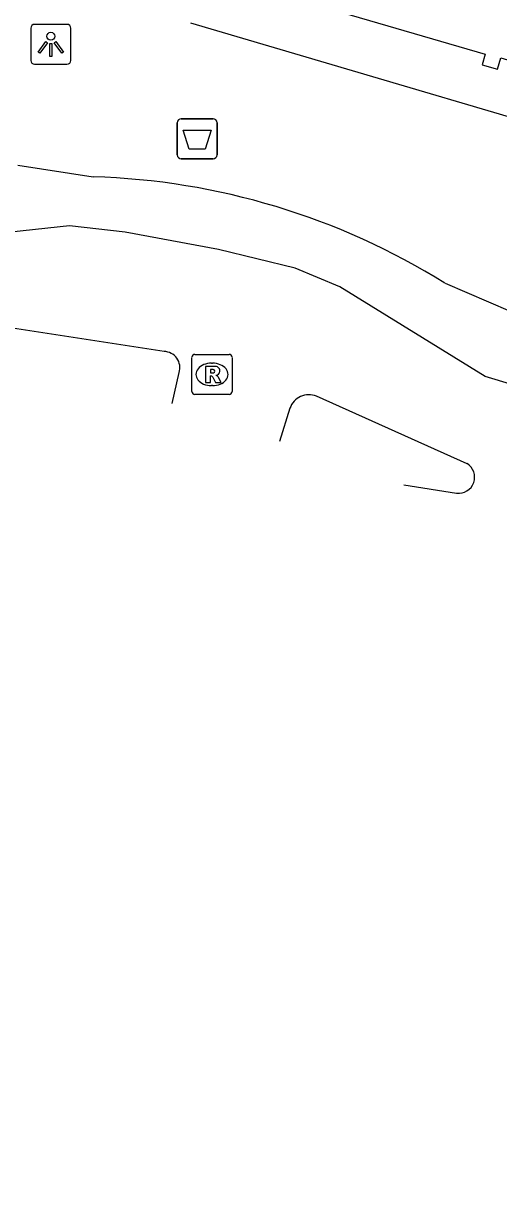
# Model space of a CAD drawing. Extents: x 161772 to 163123, y 383092 to 383917.
# Drawn here: x 162983.5 to 162995.34, y 383648.71 to 383678.23 of the extents above; entities that cross this region are included whole.
import ezdxf

# ---------------------------------------------------------------- set-up
doc = ezdxf.new("R2010")
doc.units = 0
for name, color, linetype in [('IMGEO_Afvalbak', 7, 'Continuous'), ('IMGEO_Lichtpunt', 7, 'Continuous'), ('IMGEO_Pand', 7, 'Continuous'), ('IMGEO_Rijbaan_lokaal_gesloten', 7, 'Continuous'), ('IMGEO_Rioolput', 7, 'Continuous'), ('IMGEO_Voetpad_open', 7, 'Continuous')]:
    doc.layers.add(name, color=color, linetype=linetype)

msp = doc.modelspace()

# ---------------------------------------------------------------- linework, layer by layer
at = {"layer": 'IMGEO_Afvalbak'}
for p, q in [((162987.335, 383674.964), (162987.335, 383675.764)), ((162987.335, 383675.764), (162987.335, 383674.964)), ((162987.435, 383675.864), (162988.225, 383675.864)), ((162988.225, 383675.864), (162987.435, 383675.864)), ((162988.325, 383675.764), (162988.325, 383674.964)), ((162988.325, 383674.964), (162988.325, 383675.764)), ((162988.225, 383674.864), (162987.435, 383674.864)), ((162987.435, 383674.864), (162988.225, 383674.864))]:
    msp.add_line(p, q, dxfattribs=at)
msp.add_lwpolyline([(162987.478, 383675.578), (162988.182, 383675.578), (162988.033, 383675.108), (162987.627, 383675.108), (162987.478, 383675.578)], dxfattribs=at)
for centre, start, end in [((162987.435, 383675.764), 90, 180), ((162987.435, 383675.764), 90, 180), ((162988.225, 383675.764), 0, 90), ((162988.225, 383675.764), 360, 90), ((162987.435, 383674.964), 180, 270), ((162987.435, 383674.964), 180, 270), ((162988.225, 383674.964), 270, 0), ((162988.225, 383674.964), 270, 0)]:
    msp.add_arc(centre, 0.1, start, end, dxfattribs=at)
at = {"layer": 'IMGEO_Lichtpunt'}
for p, q in [((162983.682, 383678.123), (162983.682, 383677.316)), ((162983.682, 383678.123), (162983.682, 383677.316)), ((162984.584, 383678.218), (162983.776, 383678.218)), ((162984.584, 383678.218), (162983.776, 383678.218)), ((162984.678, 383677.316), (162984.678, 383678.123)), ((162984.678, 383677.316), (162984.678, 383678.123)), ((162983.776, 383677.222), (162984.584, 383677.222)), ((162983.776, 383677.222), (162984.584, 383677.222))]:
    msp.add_line(p, q, dxfattribs=at)
for points in [[(162984.056, 383677.787), (162984.095, 383677.759), (162983.907, 383677.497), (162983.869, 383677.524), (162984.056, 383677.787)], [(162984.158, 383677.739), (162984.205, 383677.739), (162984.205, 383677.417), (162984.158, 383677.417), (162984.158, 383677.739)], [(162984.268, 383677.759), (162984.306, 383677.786), (162984.493, 383677.524), (162984.454, 383677.496), (162984.268, 383677.759)]]:
    msp.add_lwpolyline(points, dxfattribs=at)
msp.add_circle((162984.181, 383677.921), 0.0994, dxfattribs=at)
for centre, start, end in [((162983.776, 383678.123), 90, 180), ((162983.776, 383678.123), 90, 180), ((162984.584, 383678.123), 0, 90), ((162984.584, 383678.123), 0, 90), ((162983.776, 383677.316), 180, 270), ((162983.776, 383677.316), 180, 270), ((162984.584, 383677.316), 270, 0), ((162984.584, 383677.316), 270, 360)]:
    msp.add_arc(centre, 0.0946, start, end, dxfattribs=at)
at = {"layer": 'IMGEO_Pand'}
msp.add_lwpolyline([(162989.444, 383679.107), (162995.01, 383677.473), (162994.933, 383677.211), (162995.316, 383677.099), (162995.399, 383677.382), (163000, 383676.012), (163000.981, 383675.72), (163000.92, 383675.513), (163001.292, 383675.404), (163001.362, 383675.639), (163006.882, 383674.017), (163006.811, 383673.778), (163007.206, 383673.662), (163007.28, 383673.912), (163012.866, 383672.27), (163012.778, 383671.969), (163013.179, 383671.851), (163013.258, 383672.119)], dxfattribs=at)
at = {"layer": 'IMGEO_Rijbaan_lokaal_gesloten'}
for points in [[(163068.412, 383648.714), (163055.66, 383651.151), (162995.015, 383669.434), (162991.387, 383671.672), (162990.276, 383672.137), (162988.358, 383672.6), (162986.033, 383673.034), (162984.65, 383673.195), (162982.868, 383673.003), (162940.29, 383685.511), (162929.61, 383688.342), (162919.751, 383690.168), (162907.427, 383691.265), (162894.374, 383691.174), (162870.658, 383687.649)], [(162983.361, 383674.702), (162985.233, 383674.416)], [(162994.01, 383671.764), (162995.637, 383671.062)], [(162987.004, 383670.058), (162982.781, 383670.708)], [(162987.206, 383668.758), (162987.379, 383669.532)], [(162994.56, 383667.261), (162990.808, 383668.942)], [(162990.143, 383668.643), (162989.887, 383667.818)], [(162992.987, 383666.731), (162994.298, 383666.529)]]:
    msp.add_lwpolyline(points, dxfattribs=at)
for centre, radius, start, end in [((162984.709, 383656.833), 17.591, 58.0813, 88.294), ((162986.995, 383669.655), 0.404, 342.3148, 88.6574), ((162990.616, 383668.479), 0.501, 67.5241, 160.8956), ((162994.351, 383666.923), 0.398, 262.3753, 58.2377)]:
    msp.add_arc(centre, radius, start, end, dxfattribs=at)
at = {"layer": 'IMGEO_Rioolput'}
for p, q in [((162987.699, 383669.061), (162987.699, 383669.913)), ((162987.774, 383669.987), (162988.626, 383669.987)), ((162988.187, 383669.767), (162988.212, 383669.767)), ((162988.7, 383669.913), (162988.7, 383669.061)), ((162988.21, 383669.207), (162988.185, 383669.207)), ((162988.626, 383668.987), (162987.774, 383668.987))]:
    msp.add_line(p, q, dxfattribs=at)
for points in [[(162987.699, 383669.061), (162987.699, 383669.913)], [(162987.774, 383669.987), (162988.626, 383669.987)], [(162988.7, 383669.913), (162988.7, 383669.061)], [(162988.288, 383669.685), (162988.036, 383669.687), (162988.036, 383669.287)], [(162988.214, 383669.606), (162988.16, 383669.606), (162988.16, 383669.525)], [(162988.16, 383669.525), (162988.212, 383669.525)], [(162988.036, 383669.287), (162988.16, 383669.287), (162988.16, 383669.449), (162988.171, 383669.449)], [(162988.218, 383669.42), (162988.289, 383669.287), (162988.429, 383669.287), (162988.364, 383669.413)], [(162988.626, 383668.987), (162987.774, 383668.987)]]:
    msp.add_lwpolyline(points, dxfattribs=at)
for centre, radius, start, end in [((162987.776, 383669.911), 0.0765, 91.552, 178.448), ((162987.776, 383669.911), 0.0765, 91.552, 178.448), ((162988.624, 383669.911), 0.0765, 1.552, 88.448), ((162988.624, 383669.911), 0.0765, 1.552, 88.448), ((162988.196, 383669.714), 0.19, 274.7715, 282.9687), ((162988.22, 383669.51), 0.0964, 77.0061, 93.1865), ((162988.234, 383669.567), 0.0378, 276.6634, 79.6772), ((162988.287, 383669.575), 0.109, 350.3612, 89.416), ((162988.285, 383669.575), 0.112, 277.5842, 350.9817), ((162988.17, 383669.396), 0.0533, 26.0293, 88.6989), ((162988.269, 383669.36), 0.108, 29.5134, 73.7905), ((162987.776, 383669.063), 0.0765, 181.552, 268.448), ((162987.776, 383669.063), 0.0765, 181.552, 268.448), ((162988.624, 383669.063), 0.0765, 271.552, 358.448), ((162988.624, 383669.063), 0.0765, 271.552, 358.448)]:
    msp.add_arc(centre, radius, start, end, dxfattribs=at)
for centre, major_axis, ratio, start_param, end_param in [((162988.186, 383669.487), (-0.387, 0.002), 0.722429, 4.712389, 7.853982), ((162988.211, 383669.487), (-0.39, 0.002), 0.717154, 1.570796, 4.712389)]:
    msp.add_ellipse(centre, major_axis=major_axis, ratio=ratio, start_param=start_param, end_param=end_param, dxfattribs=at)
at = {"layer": 'IMGEO_Voetpad_open'}
msp.add_lwpolyline([(163042.936, 383662.935), (163042.67, 383662.024), (162987.675, 383678.251)], dxfattribs=at)

doc.saveas('drawing.dxf')
